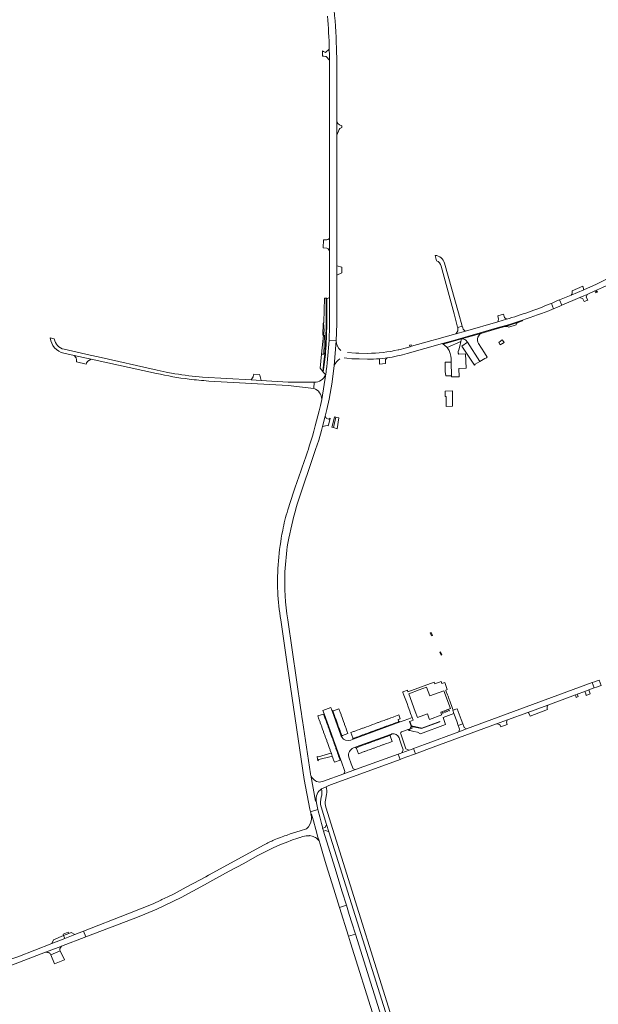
# Model space of a CAD drawing. Header units: metres. Extents: x 166325 to 190320, y 381923 to 404576.
# Tile 617 of 656: x 170793 to 171240, y 396203 to 396964. Entities that reach past the tile are written whole.
import ezdxf

# ---------------------------------------------------------------- set-up
doc = ezdxf.new("R2010")
doc.units = ezdxf.units.M
for name, color, linetype, lineweight in [('B-WE-VH-VERHARDING_ASFALT-GV', 8, 'Continuous', 18), ('B-WE-VH-VERHARDING_BETON-GV', 8, 'Continuous', 18), ('B-WE-VH-VERHARDING_BETONSTRAATSTEEN-GV', 8, 'Continuous', 18), ('B-WE-VH-VERHARDING_STRAATBAKSTEEN-GV', 8, 'Continuous', 18)]:
    doc.layers.add(name, color=color, linetype=linetype, lineweight=lineweight)

msp = doc.modelspace()

# ---------------------------------------------------------------- linework, layer by layer
at = {"layer": 'B-WE-VH-VERHARDING_ASFALT-GV'}
for points in [[(171037.869, 396938.509, 0.0202612), (171035.857, 396971.871)], [(171030.717, 396967.289, -0.0169647), (171032.195, 396941.633)], [(171032.39, 396729.16, -0.0102372), (171031.981, 396716.361)], [(170816.464, 396718.261, 0.3253608), (170826.92, 396706.491)], [(170827.099, 396709.529, -0.3064185), (170819.538, 396717.574)], [(170898.55, 396690.84, 0.0242371), (170923.845, 396686.361)], [(170934.14, 396687.94, -0.0252358), (170912.823, 396690.61)], [(170923.845, 396686.361, 0.0128778), (170938.914, 396684.931)], [(171025.288, 396665.879, -0.0190417), (171016.698, 396634.573)], [(171016.698, 396634.573, -0.0141893), (171004.39, 396599.069)], [(171000.79, 396563.42, -0.0182164), (171007.659, 396590.386)], [(171000.19, 396585.18, 0.0394463), (170996.17, 396569.314)], [(170996.17, 396569.314, 0.0589481), (170992.34, 396521.95)], [(170997.899, 396537.404, -0.0237993), (171000.118, 396559.46)], [(171000.035, 396500.135, -0.0520537), (170997.899, 396537.404)], [(170992.34, 396521.95, 0.0352805), (170994.718, 396500.071)], [(171026.171, 396369.303, -0.1168781), (171025.966, 396363.066)], [(171030.104, 396365.082, 0.1275769), (171029.677, 396371.063)], [(171025.966, 396363.066, 0.1467719), (171025.833, 396355.551)], [(171029.494, 396355.252, -0.1548762), (171029.278, 396360.65)], [(171018.379, 396345.851, -0.2139164), (171014.446, 396338.592)], [(170989.597, 396329.989, 0.0226265), (170981.867, 396325.976)]]:
    msp.add_lwpolyline(points, format="xyb", dxfattribs=at)
at = {"layer": 'B-WE-VH-VERHARDING_ASFALT-GV', "flags": 128}
for points in [[(171032.195, 396941.633), (171032.351, 396936.872), (171032.39, 396933.304), (171032.397, 396795.091), (171032.396, 396785.725), (171032.392, 396749.655), (171032.39, 396729.16)], [(171031.981, 396716.361), (171037.51, 396716.05), (171037.917, 396729.099), (171037.923, 396766.773), (171037.925, 396774.064), (171037.925, 396775.933), (171037.927, 396791.424), (171037.928, 396794.407), (171037.941, 396875.125), (171037.943, 396885.488), (171037.95, 396930.925), (171037.916, 396935.659), (171037.869, 396938.509)], [(170819.538, 396717.574), (170816.464, 396718.261)], [(171026.981, 396649.633), (171029.038, 396657.776), (171030.32, 396662.85), (171031.98, 396670.94), (171033.63, 396679.6), (171034.11, 396682.57), (171035.941, 396696.572), (171037.51, 396716.05), (171031.981, 396716.361)], [(170826.92, 396706.491), (170834.833, 396704.762), (170848.148, 396701.853), (170898.55, 396690.84)], [(170912.823, 396690.61), (170906.001, 396691.885), (170899.2, 396693.271), (170853.477, 396703.581), (170847.161, 396705.005), (170827.099, 396709.529)], [(170979.555, 396685.344), (170971.671, 396685.794), (170934.14, 396687.94)], [(171029.882, 396693.127), (171029.653, 396691.571), (171029.48, 396690.4), (171026.31, 396670.71), (171025.288, 396665.879)], [(170938.914, 396684.931), (171000.395, 396681.455), (171020.343, 396679.22), (171020.607, 396684), (171007.51, 396684.029), (171000.45, 396684.149), (170979.555, 396685.344)], [(171007.659, 396590.386), (171021.64, 396631.92), (171023.98, 396639.26), (171026.22, 396646.62), (171026.981, 396649.633)], [(171004.39, 396599.069), (171000.19, 396585.18)], [(171000.118, 396559.46), (171000.79, 396563.42)], [(170994.718, 396500.071), (170999.875, 396463.95), (171012.69, 396376.59), (171017.14, 396353.65), (171017.684, 396351.632), (171023.428, 396353.314), (171022.528, 396357.287), (171022.11, 396360.071), (171021.531, 396359.95), (171017.792, 396379.957), (171017.663, 396380.445), (171017.588, 396380.945), (171011.494, 396422.326), (171011.07, 396425.205), (171010.71, 396427.652), (171010.272, 396430.62), (171000.035, 396500.135)], [(171029.677, 396371.063), (171026.171, 396369.303)], [(171029.278, 396360.65), (171030.104, 396365.082)], [(171025.833, 396355.551), (171030.129, 396341.714), (171031.887, 396336.033), (171082.82, 396173.82), (171088.926, 396154.181), (171089.021, 396153.831), (171091.983, 396153.63), (171092.57, 396153.591), (171029.494, 396355.252)], [(170944.44, 396299.934), (170954.881, 396305.632), (170966.15, 396311.76), (170976.333, 396317.507), (170988.686, 396323.767), (170993.854, 396326.134), (170995.982, 396326.976), (170998.149, 396327.715), (170998.746, 396327.883), (171003.844, 396329.999), (171007.103, 396331.106), (171009.323, 396331.785), (171009.622, 396331.876), (171010.836, 396332.247), (171011.616, 396332.464), (171012.936, 396332.764), (171014.271, 396332.986), (171015.616, 396333.129), (171016.732, 396333.181), (171016.968, 396333.192), (171017.925, 396333.041), (171018.866, 396332.812), (171019.785, 396332.506), (171020.675, 396332.126), (171021.531, 396331.673), (171022.347, 396331.151), (171023.117, 396330.564), (171024.258, 396329.186), (171023.447, 396331.917), (171021.712, 396337.859), (171019.899, 396344.701), (171018.314, 396349.781), (171018.261, 396349.781), (171017.942, 396349.638), (171018.092, 396349.111), (171018.214, 396348.577), (171018.306, 396348.037), (171018.341, 396347.766), (171018.369, 396347.493), (171018.402, 396346.946), (171018.405, 396346.398), (171018.379, 396345.851)], [(171014.446, 396338.592), (171009.554, 396336.844), (171007.024, 396336.094), (171004.504, 396335.312), (171001.993, 396334.501), (170999.492, 396333.659), (170998.821, 396333.427), (170997.458, 396332.947), (170997.002, 396332.786), (170994.522, 396331.884), (170992.054, 396330.951), (170989.597, 396329.989)], [(170981.867, 396325.976), (170938.846, 396302.642), (170936.618, 396301.434), (170932.321, 396299.103), (170921.471, 396293.219), (170916.839, 396290.706), (170912.16, 396288.281), (170907.435, 396285.946), (170902.667, 396283.701), (170901.874, 396283.346), (170896.112, 396280.392), (170876.392, 396272.612), (170842.126, 396259.294), (170843.831, 396254.821), (170843.9, 396254.848), (170880.419, 396268.745), (170886.38, 396271.129), (170898.822, 396276.393), (170917.615, 396285.455), (170935.679, 396295.141), (170944.44, 396299.934)]]:
    msp.add_lwpolyline(points, dxfattribs=at)
for points in [[(171042.15, 396289.85), (171036.4, 396308.616), (171027.634, 396336.676), (171027.335, 396337.698), (171026.986, 396338.89), (171027.248, 396338.969), (171026.123, 396342.688), (171024.777, 396347.791), (171023.613, 396352.496), (171023.428, 396353.314), (171017.684, 396351.632), (171018.261, 396349.781), (171018.314, 396349.781), (171019.899, 396344.701), (171021.712, 396337.859), (171023.447, 396331.917), (171024.258, 396329.186), (171025.045, 396326.538), (171027.08, 396319.447), (171029.822, 396310.672), (171035.69, 396291.897), (171040.071, 396277.686), (171045.429, 396279.33)], [(171049.697, 396265.638), (171047.636, 396272.249), (171045.429, 396279.33), (171040.071, 396277.686), (171047.09, 396255.386), (171052.379, 396257.035)], [(170822.481, 396246.696), (170825.179, 396247.723), (170843.831, 396254.821), (170842.126, 396259.294), (170835.405, 396256.682), (170827.616, 396253.654), (170817.644, 396249.779), (170791.314, 396239.546), (170782.05, 396236.403), (170779.264, 396235.479), (170775.837, 396234.034), (170778.828, 396230.084), (170784.954, 396232.415), (170785.989, 396232.809), (170812.717, 396242.98)], [(171052.379, 396257.035), (171047.09, 396255.386), (171048.679, 396250.337), (171066.928, 396191.948), (171073.298, 396171.397), (171077.979, 396172.629), (171078.632, 396172.801)]]:
    msp.add_lwpolyline(points, close=True, dxfattribs=at)
at = {"layer": 'B-WE-VH-VERHARDING_BETON-GV', "flags": 128}
for points in [[(171110.212, 396490.072), (171111.332, 396487.887), (171111.942, 396488.176), (171110.842, 396490.363)], [(171117.655, 396475.074), (171118.725, 396472.854), (171119.273, 396473.195), (171118.248, 396475.31)]]:
    msp.add_lwpolyline(points, close=True, dxfattribs=at)
at = {"layer": 'B-WE-VH-VERHARDING_BETONSTRAATSTEEN-GV', "flags": 128}
for points in [[(171032.195, 396941.633), (171029.305, 396939.211), (171027.793, 396939.945), (171026.909, 396940.368), (171027.024, 396936.19), (171027.859, 396936.189), (171029.348, 396936.109), (171029.73, 396936.002), (171032.39, 396933.304), (171032.351, 396936.872)], [(171040.394, 396880.199), (171041.315, 396880.931), (171041.853, 396881.185), (171041.852, 396882.417), (171040.019, 396883.254), (171038.861, 396884.141), (171037.943, 396885.488), (171037.941, 396875.125), (171039.269, 396878.334), (171039.899, 396879.548)], [(171032.397, 396795.091), (171030.936, 396794.347), (171030.231, 396794.257), (171027.747, 396794.202), (171027.487, 396787.93), (171030.213, 396787.716), (171031.392, 396787.138), (171032.396, 396785.725)], [(171257.161, 396763.729), (171262.66, 396766.287), (171278.432, 396773.628), (171283.043, 396775.774), (171283.166, 396775.831), (171281.272, 396779.803), (171260.964, 396770.334), (171253.576, 396766.902), (171249.44, 396764.96), (171246.133, 396763.418), (171238.78, 396759.99), (171228.934, 396755.56), (171219.257, 396751.468), (171210.267, 396747.703), (171212.112, 396743.601), (171226.019, 396749.529), (171229.02, 396750.81), (171231.494, 396751.93), (171237.541, 396754.667), (171238.682, 396755.184), (171243.389, 396757.322), (171249.561, 396760.193)], [(171041.879, 396772.955), (171037.925, 396774.064), (171037.923, 396766.773), (171041.88, 396768.699), (171041.88, 396768.723)], [(171212.112, 396743.601), (171210.267, 396747.703), (171208.258, 396746.862), (171206.026, 396745.927), (171203.926, 396745.048), (171205.679, 396740.859), (171207.768, 396741.749), (171209.888, 396742.653)], [(171167.618, 396734.181), (171166.888, 396736.751), (171162.433, 396735.331), (171163.144, 396732.828), (171162.634, 396730.814), (171169.118, 396732.728)], [(171162.227, 396725.575), (171167.842, 396727.168), (171170.736, 396727.989), (171173.761, 396728.899), (171177.899, 396730.334), (171181.659, 396731.513), (171181.502, 396731.984), (171171.461, 396728.794), (171162.067, 396726.026), (171148.803, 396722.245), (171129.27, 396716.63), (171119.643, 396713.932), (171120.232, 396713.515), (171134.486, 396717.569), (171149.343, 396721.811)], [(171028.479, 396720.415), (171027.791, 396720.443), (171026.229, 396705.733), (171027.885, 396705.645)], [(171095.481, 396712.851), (171094.314, 396712.596), (171094.63, 396711.476), (171095.778, 396711.8)], [(171133.877, 396715.434), (171134.486, 396717.569), (171120.232, 396713.515), (171121.23, 396712.809), (171123.339, 396710.92)], [(171137.538, 396705.959), (171132.298, 396705.712), (171131.944, 396706.526), (171131.802, 396707.8), (171132.263, 396709.181), (171133.006, 396711.872), (171133.877, 396715.434), (171123.339, 396710.92), (171124.757, 396708.509), (171125.677, 396706.349), (171126.208, 396704.118), (171126.456, 396702.348), (171126.491, 396700.33), (171126.527, 396699.48), (171126.739, 396688.929), (171126.748, 396688.108), (171127.27, 396688.115), (171132.51, 396688.186), (171132.276, 396694.553), (171138.14, 396694.771)], [(170848.148, 396701.853), (170834.833, 396704.762), (170836.541, 396702.891), (170836.759, 396701.217), (170836.611, 396699.832), (170844.275, 396697.968), (170844.434, 396698.632), (170844.499, 396698.905), (170845.558, 396700.262)], [(171075.579, 396701.165), (171075.599, 396701.56), (171076.968, 396702.891), (171073.49, 396702.46), (171071.06, 396702.229), (171071.05, 396697.899), (171075.721, 396698.58)], [(171126.527, 396699.48), (171121.712, 396699.409), (171121.853, 396692.364), (171122.243, 396689.035), (171126.739, 396688.929)], [(170978.813, 396688.389), (170978.543, 396689.345), (170978.168, 396690.015), (170973.789, 396690.251), (170973.634, 396689.636), (170973.281, 396688.283), (170971.671, 396685.794), (170979.555, 396685.344)], [(171127.463, 396677.284), (171121.715, 396677.204), (171121.836, 396673.055), (171122.44, 396673.07), (171122.652, 396665.478), (171122.658, 396665.28), (171127.532, 396665.466)], [(171032.842, 396656.197), (171031.7, 396655.557), (171030.125, 396655.955), (171029.038, 396657.776), (171026.981, 396649.633), (171030.45, 396650.613), (171031.42, 396650.368), (171031.85, 396651.86)], [(171123.978, 396441.044), (171123.568, 396442.146), (171122.665, 396444.577), (171122.216, 396445.785), (171123.369, 396446.179), (171121.407, 396451.749), (171119.236, 396450.972), (171118.666, 396452.492), (171113.802, 396450.722), (171113.378, 396452.015), (171092.967, 396444.562), (171092.567, 396445.761), (171089.893, 396444.648), (171089.247, 396444.379), (171088.972, 396444.33), (171089.113, 396443.959), (171089.871, 396441.971), (171090.4, 396440.606), (171091.802, 396436.639), (171092.329, 396435.321), (171093.204, 396432.902), (171093.17, 396432.89), (171094.421, 396429.52), (171095.072, 396427.766), (171096.257, 396424.574), (171097.05, 396422.439), (171097.025, 396422.43), (171094.465, 396421.546), (171094.496, 396421.461), (171095.678, 396418.222), (171103.616, 396416.427), (171117.604, 396421.558), (171117.725, 396421.307), (171117.682, 396421.291), (171117.717, 396421.197), (171103.51, 396415.977), (171095.871, 396417.694), (171096.364, 396416.344), (171094.43, 396415.687), (171094.306, 396415.408), (171094.41, 396414.527), (171094.412, 396414.513), (171097.467, 396413.819), (171100.398, 396413.194), (171102.822, 396412.1), (171122.11, 396419.174), (171120.15, 396424.6), (171128.518, 396427.668), (171127.596, 396430.175), (171127.967, 396430.308), (171127.46, 396431.672), (171126.632, 396433.9), (171126.175, 396435.13), (171125.282, 396437.534), (171124.905, 396438.547)], [(171185.586, 396428.531), (171201.051, 396434.216), (171222.556, 396442.121), (171223.974, 396442.643), (171229.889, 396444.817), (171232.93, 396445.935), (171237.026, 396447.441), (171235.434, 396451.572), (171138.322, 396415.754), (171132.318, 396413.54), (171105.832, 396403.771), (171097.332, 396400.571), (171098.806, 396396.617), (171107.636, 396399.865), (171161.587, 396419.706), (171169.902, 396422.764)], [(171240.884, 396453.582), (171239.339, 396453.012), (171237.203, 396452.224), (171235.434, 396451.572), (171237.026, 396447.441), (171238.767, 396448.081), (171240.893, 396448.862), (171242.499, 396449.453)], [(171125.817, 396431.539), (171118.428, 396428.733), (171118.99, 396427.04), (171119.081, 396426.765), (171109.575, 396423.148), (171109.437, 396423.509), (171108.042, 396427.398), (171100.32, 396424.58), (171098.6, 396429.28), (171093.58, 396443.02), (171101.6, 396445.95), (171107.462, 396448.092), (171109.903, 396441.33), (171120.774, 396445.32)], [(171232.93, 396445.935), (171229.889, 396444.817), (171230.451, 396442.932), (171230.803, 396441.749), (171233.902, 396442.896)], [(171121.997, 396428.649), (171121.415, 396428.426), (171121.196, 396429), (171121.767, 396429.186)], [(171123.553, 396429.214), (171122.999, 396429.026), (171122.8, 396429.615), (171123.349, 396429.786)], [(171125.143, 396429.843), (171124.621, 396429.648), (171124.399, 396430.19), (171124.933, 396430.385)], [(171130.989, 396431.393), (171129.961, 396431.024), (171127.967, 396430.308), (171127.596, 396430.175), (171128.518, 396427.668), (171130.724, 396421.669), (171131.89, 396418.498), (171135.455, 396419.813), (171134.158, 396423.177)], [(171200.987, 396430.712), (171200.709, 396431.323), (171200.594, 396432.382), (171200.672, 396432.956), (171201.051, 396434.216), (171185.586, 396428.531), (171186.394, 396427.92), (171186.834, 396427.343), (171187.449, 396425.701)], [(171027.827, 396427.205), (171023.258, 396425.848), (171024.135, 396423.427), (171024.339, 396422.863), (171024.996, 396421.048), (171025.211, 396420.455), (171025.868, 396418.641), (171026.082, 396418.048), (171026.74, 396416.234), (171026.954, 396415.641), (171027.601, 396413.855), (171027.805, 396413.291), (171028.452, 396411.504), (171028.656, 396410.94), (171029.303, 396409.154), (171029.508, 396408.59), (171030.155, 396406.803), (171030.369, 396406.211), (171031.016, 396404.424), (171031.231, 396403.832), (171031.877, 396402.045), (171032.082, 396401.481), (171032.728, 396399.698), (171032.923, 396399.159), (171033.602, 396397.282), (171033.681, 396397.065), (171033.784, 396396.686), (171034.327, 396394.678), (171034.547, 396394.138), (171035.171, 396392.608), (171035.258, 396392.395), (171035.503, 396391.796), (171036.193, 396390.103), (171040.65, 396391.519), (171039.906, 396393.591), (171039.686, 396394.201), (171039.049, 396395.975), (171038.846, 396396.54), (171038.197, 396398.346), (171037.984, 396398.938), (171037.342, 396400.727), (171037.139, 396401.291), (171036.496, 396403.08), (171036.293, 396403.644), (171035.651, 396405.432), (171035.438, 396406.025), (171034.795, 396407.813), (171034.582, 396408.406), (171033.939, 396410.194), (171033.737, 396410.759), (171033.094, 396412.547), (171032.891, 396413.112), (171032.249, 396414.9), (171032.046, 396415.464), (171031.403, 396417.253), (171031.19, 396417.845), (171030.538, 396419.662), (171030.324, 396420.255), (171029.672, 396422.071), (171029.459, 396422.664), (171028.806, 396424.48), (171028.603, 396425.045)], [(171028.307, 396427.347), (171028.022, 396427.262), (171027.827, 396427.205), (171028.603, 396425.045), (171028.806, 396424.48), (171029.459, 396422.664), (171029.672, 396422.071), (171030.324, 396420.255), (171030.538, 396419.662), (171031.19, 396417.845), (171031.403, 396417.253), (171032.046, 396415.464), (171032.249, 396414.9), (171032.891, 396413.112), (171033.094, 396412.547), (171033.737, 396410.759), (171033.939, 396410.194), (171034.582, 396408.406), (171034.795, 396407.813), (171035.438, 396406.025), (171035.651, 396405.432), (171036.293, 396403.644), (171036.496, 396403.08), (171037.139, 396401.291), (171037.342, 396400.727), (171037.984, 396398.938), (171038.197, 396398.346), (171038.846, 396396.54), (171039.049, 396395.975), (171039.686, 396394.201), (171039.906, 396393.591), (171040.65, 396391.519), (171041.127, 396391.671)], [(171120.163, 396428.604), (171120.351, 396428.066), (171119.838, 396427.858), (171119.614, 396428.424)], [(171169.27, 396421.018), (171169.356, 396421.676), (171169.902, 396422.764), (171161.587, 396419.706), (171162.908, 396419.418), (171163.465, 396419.21), (171164.243, 396418.718), (171164.937, 396417.338), (171169.617, 396419.078)], [(171094.306, 396415.408), (171094.43, 396415.687), (171093.006, 396415.204), (171093.91, 396414.627), (171094.41, 396414.527)], [(171095.871, 396417.694), (171095.373, 396417.806), (171094.43, 396415.687), (171096.364, 396416.344)], [(171136.271, 396417.581), (171135.455, 396419.813), (171131.89, 396418.498), (171132.709, 396416.256), (171132.954, 396415.586), (171132.318, 396413.54), (171138.322, 396415.754), (171136.523, 396416.89)], [(171097.205, 396396.029), (171098.806, 396396.617), (171097.332, 396400.571), (171095.748, 396399.975), (171093.871, 396399.268), (171088.17, 396397.28), (171086.935, 396396.832), (171085.35, 396396.258), (171086.891, 396392.235), (171088.418, 396392.797)], [(171033.634, 396394.496), (171034.327, 396394.678), (171033.784, 396396.686), (171033.681, 396397.065), (171033.352, 396396.946), (171023.71, 396394.183), (171022.814, 396394.314), (171023.332, 396390.987), (171023.734, 396391.769), (171024.111, 396391.999)], [(171030.129, 396341.714), (171028.975, 396339.492), (171027.248, 396338.969), (171026.986, 396338.89), (171027.335, 396337.698), (171027.634, 396336.676), (171029.601, 396337.252), (171031.887, 396336.033)], [(170827.616, 396253.654), (170826.748, 396255.886), (170818.865, 396252.59), (170817.644, 396249.779)], [(170830.668, 396257.525), (170830.271, 396258.422), (170826.347, 396256.918), (170826.748, 396255.886)], [(170835.405, 396256.682), (170832.475, 396258.28), (170830.668, 396257.525), (170826.748, 396255.886), (170827.616, 396253.654)], [(170816.364, 396241.902), (170816.745, 396241.035), (170824.036, 396244.177), (170823.771, 396244.722), (170823.873, 396245.574), (170823.988, 396245.942), (170824.177, 396246.282), (170824.646, 396246.991), (170825.179, 396247.723), (170822.481, 396246.696), (170812.717, 396242.98), (170814.177, 396242.918), (170814.679, 396242.846), (170815.138, 396242.737), (170815.509, 396242.58), (170815.846, 396242.356)], [(170816.745, 396241.035), (170819.772, 396234.147), (170827.409, 396237.238), (170824.036, 396244.177)]]:
    msp.add_lwpolyline(points, close=True, dxfattribs=at)
at = {"layer": 'B-WE-VH-VERHARDING_BETONSTRAATSTEEN-GV'}
for points in [[(171121.304, 396776.101, 0.3207287), (171114, 396782.177)], [(171115.201, 396778.046, -0.2196382), (171118.573, 396773.926)], [(171203.072, 396744.69, -0.0235725), (171169.118, 396732.728)], [(171181.502, 396731.984, 0.0146014), (171204.868, 396740.513)], [(171029.358, 396707.449, 0.012747), (171030.269, 396728.55)], [(171131.525, 396726.447, -0.288763), (171130.006, 396721.462)], [(171131.443, 396726.716, -0.0146425), (171131.525, 396726.447)], [(171137.576, 396723.631, -0.3094734), (171135.438, 396726.008)], [(171029.354, 396715.767, -0.022611), (171028.05, 396700.109)], [(171041.009, 396708.561, -0.1812495), (171037.51, 396716.05)], [(171027.527, 396691.845, 0.0140371), (171029.358, 396707.449)], [(171085.467, 396709.044, -0.0538462), (171061.94, 396706.32)], [(171076.968, 396702.891, 0.0385909), (171092.515, 396706.328)], [(171035.941, 396696.572, -0.1745818), (171040.41, 396702.11)], [(171061.77, 396701.88, 0.0224979), (171071.06, 396702.229)], [(171029.294, 396689.877, -0.3119094), (171020.607, 396684)], [(171029.48, 396690.4, -0.0153899), (171029.294, 396689.877)], [(171020.343, 396679.22, -0.3230577), (171026.31, 396670.71)], [(171034.875, 396429.79, -0.2484369), (171034.123, 396430.399)], [(171035.454, 396429.842, -0.1415675), (171034.875, 396429.79)], [(171086.095, 396421.413, -0.1386397), (171085.781, 396421.872)], [(171086.968, 396421.201, -0.2327416), (171086.095, 396421.413)], [(171087.375, 396412.096, -0.4164085), (171088.014, 396413.509)], [(171041.798, 396409.468, -0.0395088), (171041.411, 396410.249)], [(171041.798, 396409.468, -0.2626385), (171041.91, 396410.34)], [(171048.73, 396407.2, -0.3741285), (171041.798, 396409.468)], [(171041.91, 396410.34, -0.1570985), (171042.36, 396410.661)], [(171050.495, 396408.379, -0.2415759), (171050.114, 396407.707)], [(171050.423, 396408.758, -0.1164055), (171050.495, 396408.379)], [(171079.301, 396410.3, -0.1385073), (171079.305, 396410.892)], [(171079.305, 396410.892, -0.2223785), (171079.91, 396411.58)], [(171080.542, 396411.861, -0.3950474), (171086.17, 396408.811)], [(171047.3, 396394.02, -0.3860313), (171050.979, 396401.049)], [(171051.948, 396401.404, -0.2089993), (171052.844, 396401.2)], [(171052.844, 396401.2, -0.1403392), (171053.224, 396400.703)]]:
    msp.add_lwpolyline(points, format="xyb", dxfattribs=at)
at = {"layer": 'B-WE-VH-VERHARDING_BETONSTRAATSTEEN-GV', "flags": 128}
for points in [[(171114, 396782.177), (171115.201, 396778.046)], [(171118.573, 396773.926), (171128.705, 396736.897), (171131.443, 396726.716)], [(171131.525, 396726.447), (171135.03, 396727.446), (171132.113, 396737.727), (171121.304, 396776.101)], [(171030.327, 396748.482), (171030.326, 396749.09), (171029.816, 396749.109), (171029.789, 396734.413), (171029.789, 396728.641)], [(171030.269, 396728.55), (171030.327, 396748.482)], [(171204.868, 396740.513), (171205.679, 396740.859), (171203.926, 396745.048), (171203.072, 396744.69)], [(171169.118, 396732.728), (171162.634, 396730.814), (171137.576, 396723.631), (171130.006, 396721.462), (171128.221, 396720.95), (171115.296, 396717.305), (171111.457, 396716.222), (171095.778, 396711.8), (171094.63, 396711.476), (171089.822, 396710.112), (171088.035, 396709.659), (171085.877, 396709.138), (171085.672, 396709.091), (171085.467, 396709.044)], [(171092.515, 396706.328), (171119.643, 396713.932), (171129.27, 396716.63), (171148.803, 396722.245), (171162.067, 396726.026), (171171.461, 396728.794), (171181.502, 396731.984)], [(171135.438, 396726.008), (171135.03, 396727.446), (171131.525, 396726.447)], [(171130.006, 396721.462), (171137.576, 396723.631)], [(171037.51, 396716.05), (171035.941, 396696.572)], [(171061.94, 396706.32), (171055.095, 396706.493), (171052.821, 396706.55), (171046.2, 396707.03)], [(171028.05, 396700.109), (171027.076, 396692.374), (171027.527, 396691.845)], [(171043.727, 396702.789), (171045.829, 396702.511), (171049.736, 396702.169), (171055.238, 396702.037), (171061.77, 396701.88)], [(171071.06, 396702.229), (171073.49, 396702.46), (171076.968, 396702.891)], [(171026.31, 396670.71), (171029.48, 396690.4)], [(171020.607, 396684), (171020.343, 396679.22)], [(171041.411, 396410.249), (171041.177, 396410.896), (171034.336, 396429.809), (171034.123, 396430.399), (171033.41, 396432.37), (171027.3, 396430.15), (171028.307, 396427.347), (171041.127, 396391.671), (171041.339, 396391.082), (171044.311, 396382.81), (171043.38, 396380.92), (171052.32, 396384.29), (171050.53, 396385.01), (171049.144, 396388.877), (171047.3, 396394.02)], [(171034.123, 396430.399), (171034.336, 396429.809), (171041.177, 396410.896), (171041.411, 396410.249)], [(171038.284, 396420.366), (171037.637, 396422.153), (171037.423, 396422.745), (171036.776, 396424.532), (171036.562, 396425.125), (171035.916, 396426.912), (171035.701, 396427.505), (171034.875, 396429.79)], [(171034.875, 396429.79), (171035.701, 396427.505), (171035.916, 396426.912), (171036.562, 396425.125), (171036.776, 396424.532), (171037.423, 396422.745), (171037.637, 396422.153), (171038.284, 396420.366), (171038.498, 396419.773), (171039.144, 396417.986), (171039.359, 396417.394), (171040.005, 396415.607), (171040.219, 396415.014), (171040.869, 396413.217), (171041.083, 396412.625), (171041.91, 396410.34)], [(171039.646, 396431.389), (171035.454, 396429.842)], [(171042.36, 396410.661), (171046.584, 396412.216), (171045.81, 396414.355), (171045.596, 396414.948), (171044.919, 396416.817), (171044.705, 396417.41), (171044.058, 396419.197), (171043.844, 396419.789), (171043.197, 396421.576), (171042.982, 396422.169), (171042.336, 396423.956), (171042.121, 396424.548), (171041.475, 396426.335), (171041.26, 396426.928), (171040.614, 396428.715), (171040.399, 396429.307), (171039.646, 396431.389)], [(171096.257, 396424.574), (171093.74, 396423.68), (171089.298, 396422.054), (171086.968, 396421.201), (171050.578, 396407.877), (171050.114, 396407.707), (171048.73, 396407.2)], [(171087.001, 396423.686), (171085.984, 396426.608), (171082.132, 396425.188), (171081.597, 396424.991), (171079.767, 396424.316), (171079.232, 396424.119), (171077.402, 396423.445), (171076.868, 396423.248), (171075.038, 396422.573), (171074.503, 396422.376), (171072.673, 396421.702), (171072.138, 396421.505), (171070.308, 396420.83), (171069.774, 396420.633), (171067.944, 396419.958), (171067.409, 396419.761), (171065.579, 396419.087), (171065.044, 396418.89), (171063.215, 396418.215), (171062.68, 396418.018), (171060.85, 396417.344), (171060.315, 396417.147), (171058.485, 396416.472), (171057.95, 396416.275), (171056.121, 396415.601), (171055.586, 396415.403), (171053.756, 396414.729), (171053.221, 396414.532), (171051.355, 396413.844), (171050.854, 396413.659), (171048.839, 396412.917), (171050.423, 396408.758)], [(171050.114, 396407.707), (171050.578, 396407.877), (171086.968, 396421.201)], [(171050.495, 396408.379), (171052.578, 396409.141), (171053.116, 396409.338), (171054.945, 396410.008), (171055.481, 396410.204), (171057.312, 396410.875), (171057.847, 396411.071), (171059.679, 396411.741), (171060.214, 396411.937), (171062.045, 396412.608), (171062.58, 396412.804), (171064.412, 396413.474), (171064.947, 396413.67), (171066.778, 396414.341), (171067.314, 396414.537), (171069.145, 396415.207), (171069.68, 396415.403), (171071.511, 396416.074), (171072.047, 396416.27), (171073.878, 396416.94), (171074.413, 396417.136), (171076.245, 396417.807), (171076.78, 396418.003), (171078.611, 396418.673), (171079.146, 396418.869), (171080.978, 396419.54), (171081.513, 396419.736), (171083.344, 396420.406), (171083.88, 396420.602), (171086.095, 396421.413)], [(171085.781, 396421.872), (171085.337, 396423.091), (171087.001, 396423.686)], [(171088.014, 396413.509), (171091.087, 396414.552), (171091.673, 396414.751), (171093.006, 396415.204), (171094.43, 396415.687), (171095.373, 396417.806), (171095.394, 396417.853), (171094.169, 396421.444), (171094.465, 396421.546), (171097.025, 396422.43), (171097.05, 396422.439), (171096.257, 396424.574)], [(171041.91, 396410.34), (171041.083, 396412.625), (171040.869, 396413.217), (171040.219, 396415.014), (171040.005, 396415.607), (171039.359, 396417.394), (171039.144, 396417.986), (171038.498, 396419.773), (171038.284, 396420.366)], [(171050.979, 396401.049), (171051.948, 396401.404), (171052.993, 396401.787), (171079.4, 396411.459), (171080.33, 396411.8), (171080.542, 396411.861)], [(171079.91, 396411.58), (171080.542, 396411.861), (171080.33, 396411.8), (171079.4, 396411.459), (171052.993, 396401.787), (171051.948, 396401.404)], [(171052.844, 396401.2), (171055.103, 396402.027), (171055.638, 396402.223), (171057.469, 396402.894), (171058.004, 396403.09), (171059.835, 396403.761), (171060.371, 396403.957), (171062.202, 396404.627), (171062.737, 396404.823), (171064.568, 396405.494), (171065.103, 396405.69), (171066.934, 396406.361), (171067.469, 396406.557), (171069.3, 396407.227), (171069.836, 396407.424), (171071.667, 396408.094), (171072.202, 396408.29), (171074.033, 396408.961), (171074.568, 396409.157), (171076.399, 396409.828), (171076.934, 396410.024), (171079.305, 396410.892)], [(171062.103, 396399.243), (171063.934, 396399.914), (171064.469, 396400.11), (171066.3, 396400.781), (171066.835, 396400.978), (171068.666, 396401.649), (171069.201, 396401.845), (171071.032, 396402.516), (171071.567, 396402.713), (171073.398, 396403.384), (171073.933, 396403.58), (171075.764, 396404.251), (171076.299, 396404.448), (171078.13, 396405.119), (171078.665, 396405.315), (171080.84, 396406.113), (171079.301, 396410.3)], [(171086.17, 396408.811), (171086.389, 396408.184), (171086.534, 396407.767), (171087.861, 396403.964), (171089.4, 396399.55), (171088.17, 396397.28), (171093.871, 396399.268), (171091.496, 396400.281), (171091.182, 396401.18), (171087.375, 396412.096)], [(171053.224, 396400.703), (171054.752, 396396.547), (171056.836, 396397.312), (171057.371, 396397.508), (171059.202, 396398.179), (171059.737, 396398.375), (171061.568, 396399.047), (171062.103, 396399.243)]]:
    msp.add_lwpolyline(points, dxfattribs=at)
at = {"layer": 'B-WE-VH-VERHARDING_STRAATBAKSTEEN-GV', "flags": 128}
for points in [[(171228.934, 396755.56), (171228.121, 396758.354), (171219.946, 396754.626), (171220.069, 396754.248)], [(171029.789, 396728.641), (171029.789, 396734.413), (171029.816, 396749.109), (171028.58, 396749.134), (171027.892, 396730.409)], [(171032.39, 396729.16), (171032.392, 396749.655), (171030.327, 396748.482), (171030.269, 396728.55)], [(171219.257, 396751.468), (171228.934, 396755.56)], [(171027.823, 396730.041), (171028.164, 396723.954), (171027.791, 396720.443), (171028.479, 396720.415), (171027.885, 396705.645), (171026.229, 396705.733), (171025.065, 396694.772), (171027.076, 396692.374), (171028.05, 396700.109)], [(171027.373, 396729.374), (171027.259, 396720.464), (171027.791, 396720.443), (171028.164, 396723.954), (171027.823, 396730.041)], [(171177.303, 396729.771), (171177.899, 396730.334), (171173.761, 396728.899), (171170.736, 396727.989), (171167.842, 396727.168), (171170.065, 396727.099), (171170.915, 396726.63), (171176.628, 396728.308)], [(171149.343, 396721.811), (171134.486, 396717.569)], [(171137.706, 396716.509), (171139.063, 396715.037), (171148.656, 396700.06), (171152.575, 396702.352), (171153.658, 396702.986), (171154.294, 396703.357), (171152.171, 396706.697), (171147.62, 396713.857)], [(171027.527, 396691.845), (171029.294, 396689.877)], [(171029.48, 396690.4), (171029.653, 396691.571), (171029.882, 396693.127)], [(171086.891, 396392.235), (171085.35, 396396.258), (171052.32, 396384.29), (171043.38, 396380.92), (171027.66, 396375.3), (171024.63, 396374.64)], [(171026.171, 396369.303), (171029.677, 396371.063), (171031.919, 396372.018), (171033.774, 396372.7), (171086.891, 396392.235)], [(171017.792, 396379.957), (171021.531, 396359.95), (171022.11, 396360.071)]]:
    msp.add_lwpolyline(points, dxfattribs=at)
at = {"layer": 'B-WE-VH-VERHARDING_STRAATBAKSTEEN-GV'}
for points in [[(171220.069, 396754.248, -0.1800604), (171219.257, 396751.468)], [(171027.823, 396730.041, -0.1414677), (171027.373, 396729.374)], [(171027.892, 396730.409, -0.0623462), (171027.823, 396730.041)], [(171029.354, 396715.767, 0.0087779), (171029.789, 396728.641)], [(171176.628, 396728.308, -0.0117086), (171176.711, 396728.565)], [(171176.711, 396728.565, -0.0612533), (171177.303, 396729.771)], [(171147.62, 396713.857, -0.2216849), (171147.074, 396718.828)], [(171147.074, 396718.828, -0.1633495), (171149.343, 396721.811)], [(171029.882, 396693.127, 0.0187756), (171031.981, 396716.361)], [(171134.486, 396717.569, -0.2560105), (171137.706, 396716.509)], [(171024.63, 396374.64, -0.2796549), (171017.792, 396379.957)], [(171022.11, 396360.071, -0.3073028), (171026.171, 396369.303)]]:
    msp.add_lwpolyline(points, format="xyb", dxfattribs=at)
at = {"layer": 'B-WE-VH-VERHARDING_STRAATBAKSTEEN-GV', "flags": 128}
for points in [[(171230.811, 396749.748), (171231.494, 396751.93), (171229.02, 396750.81), (171226.019, 396749.529), (171228.129, 396748.421), (171229.199, 396746.353), (171232.018, 396747.6)], [(171238.682, 396755.184), (171237.541, 396754.667), (171238.038, 396753.757), (171239.13, 396754.364)], [(171239.13, 396754.364), (171238.038, 396753.757), (171238.37, 396753.15), (171239.512, 396753.664)], [(171139.063, 396715.037), (171134.643, 396711.923), (171144.572, 396697.333), (171144.89, 396697.858), (171148.656, 396700.06)], [(171166.11, 396716.462), (171165.894, 396716.723), (171163.223, 396714.744), (171164.428, 396712.817), (171167.448, 396714.846)], [(171037.327, 396656.935), (171036.225, 396657.119), (171034.68, 396650.77), (171034.24, 396649.233), (171035.368, 396648.857)], [(171039.599, 396656.555), (171037.327, 396656.935), (171035.368, 396648.857), (171038.191, 396647.915)], [(171223.974, 396442.643), (171222.556, 396442.121), (171223.185, 396440.175), (171224.637, 396440.74)]]:
    msp.add_lwpolyline(points, close=True, dxfattribs=at)

doc.saveas('drawing.dxf')
